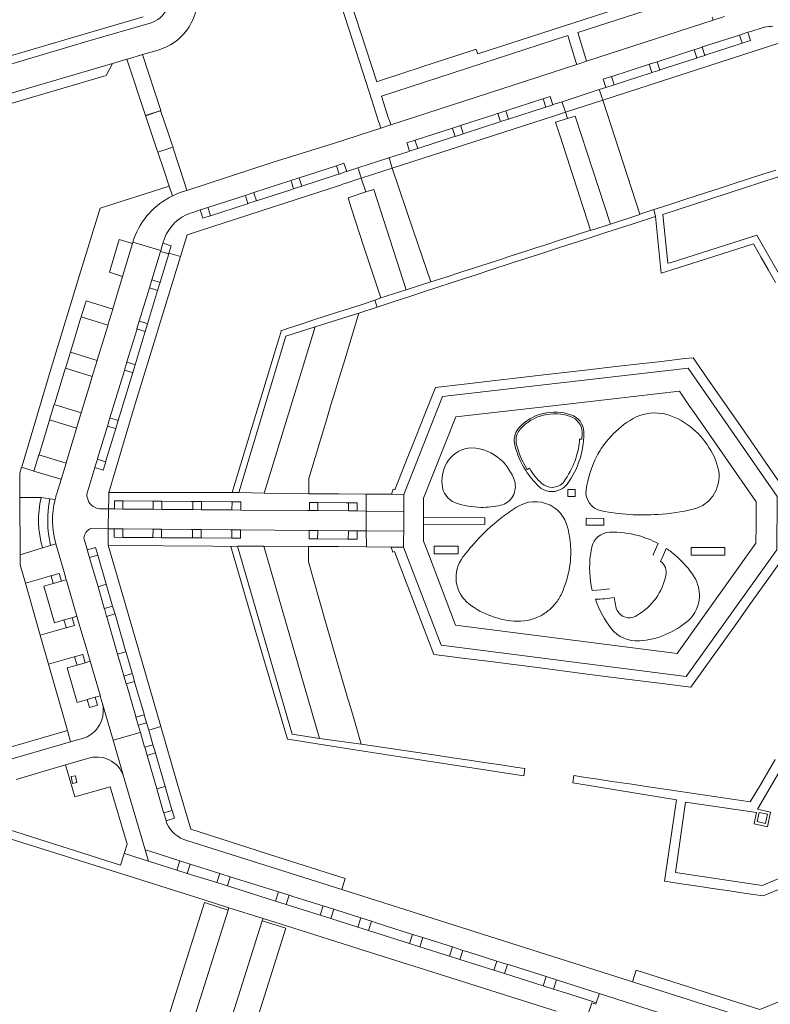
# Model space of a CAD drawing. Header units: metres. Extents: x 166325 to 190320, y 381923 to 404576.
# Tile 990 of 1056: x 181492 to 181648, y 385835 to 386040. Entities that reach past the tile are written whole.
import ezdxf

# ---------------------------------------------------------------- set-up
doc = ezdxf.new("R2010")
doc.units = ezdxf.units.M
for name, color, linetype, lineweight in [('B-WE-VH-VERHARDING_ASFALT-GV', 8, 'Continuous', 18), ('B-WE-VH-VERHARDING_BETONSTRAATSTEEN-GV', 8, 'Continuous', 18), ('B-WE-VH-VERHARDING_HALFVERHARDING-GV', 8, 'Continuous', 18), ('B-WE-VH-VERHARDING_STRAATBAKSTEEN-GV', 8, 'Continuous', 18)]:
    doc.layers.add(name, color=color, linetype=linetype, lineweight=lineweight)

msp = doc.modelspace()

# ---------------------------------------------------------------- linework, layer by layer
at = {"layer": 'B-WE-VH-VERHARDING_ASFALT-GV', "flags": 128}
for points in [[(181518.219, 386019.823), (181518.065, 386019.771), (181520.417, 386012.718), (181520.602, 386012.164), (181523.541, 386013.117), (181523.777, 386013.194), (181523.604, 386013.704), (181522.765, 386016.175), (181521.188, 386020.818), (181521.121, 386020.796)], [(181666.971, 386002.064), (181663.4, 386003.121), (181662.975, 386003.247), (181662.973, 386003.248), (181650.453, 386006.952), (181649.612, 386006.931), (181625.786, 385999.155), (181626.812, 385989.054), (181627.318, 385989.098), (181645.393, 385994.901), (181654.19, 385979.498), (181665.161, 385960.277), (181666.707, 385960.271), (181666.821, 385981.943)], [(181664.602, 385908.071), (181645.479, 385875.342), (181648.247, 385874.708), (181647.58, 385871.713), (181644.81, 385872.343), (181645.301, 385874.67), (181630.517, 385876.845), (181628.428, 385862.148), (181646.472, 385859.5), (181672.225, 385870.222), (181665.833, 385885.301), (181665.948, 385908.077)]]:
    msp.add_lwpolyline(points, close=True, dxfattribs=at)
at = {"layer": 'B-WE-VH-VERHARDING_BETONSTRAATSTEEN-GV', "flags": 128}
for points in [[(181547.656, 386077.183), (181564.011, 386026.632), (181565.178, 386022.97), (181566.594, 386018.528), (181566.743, 386018.06), (181567.025, 386017.176), (181569.113, 386017.852), (181568.828, 386018.728), (181568.676, 386019.196), (181567.165, 386023.839), (181606.01, 386036.416), (181607.468, 386031.633), (181607.612, 386031.162), (181607.843, 386030.404), (181609.91, 386031.075), (181609.683, 386031.826), (181609.54, 386032.297), (181608.092, 386037.079), (181634.406, 386045.582)], [(181633.722, 386047.683), (181587.228, 386032.615), (181586.893, 386033.569), (181586.731, 386033.517), (181585.671, 386033.182), (181575.613, 386029.957), (181575.628, 386029.911), (181567.168, 386027.176), (181566.184, 386026.833), (181556.429, 386056.83)], [(181638.648, 386040.41), (181636.277, 386039.64), (181609.91, 386031.075), (181607.843, 386030.404), (181599.786, 386027.787), (181569.113, 386017.852), (181567.025, 386017.176)], [(181636.073, 386040.287), (181636.277, 386039.64), (181638.648, 386040.41)], [(181527.394, 385999.473), (181527.883, 385999.631), (181529.423, 386000.13), (181531.034, 386000.652), (181538.794, 386003.168), (181540.6, 386003.753), (181548.338, 386006.262), (181550.042, 386006.814), (181557.802, 386009.33), (181559.378, 386009.841), (181559.442, 386009.644), (181559.936, 386008.122), (181562.291, 386008.886), (181568.746, 386010.978), (181572.676, 386012.253), (181573.031, 386012.368), (181572.511, 386013.972), (181572.474, 386014.087), (181574.176, 386014.638), (181581.954, 386017.16), (181583.668, 386017.715), (181590.576, 386019.955), (181591.271, 386020.181), (181591.422, 386020.229), (181593.071, 386020.764), (181593.084, 386020.768), (181600.799, 386023.269), (181600.833, 386023.28), (181602.325, 386023.764), (181602.882, 386022.045), (181603.161, 386022.136), (181604.789, 386022.663), (181612.559, 386025.182), (181613.891, 386025.614), (181613.919, 386025.623), (181613.361, 386027.342), (181615.08, 386027.899), (181615.147, 386027.921), (181622.816, 386030.407), (181622.944, 386030.449), (181624.574, 386030.977), (181624.619, 386030.992), (181632.263, 386033.47), (181632.324, 386033.49), (181634.004, 386034.034), (181634.083, 386034.06), (181641.753, 386036.546), (181641.771, 386036.552), (181643.49, 386037.11), (181644.126, 386037.316), (181646.682, 386038.144)], [(181567.025, 386017.176), (181557.382, 386014.053), (181544.648, 386010.045), (181526.647, 386004.204), (181526.596, 386004.187), (181525.488, 386003.827)], [(181649.292, 386008.425), (181646.406, 386007.486), (181640.624, 386005.618), (181637.752, 386004.685), (181634.879, 386003.751), (181630.341, 386002.269), (181627.466, 386001.343), (181624.591, 386000.417), (181623.907, 386000.197), (181624.291, 385998.756), (181625.452, 385986.937), (181628.96, 385988.049), (181631.808, 385988.975), (181644.649, 385993.084), (181646.29, 385990.217), (181647.772, 385987.611), (181649.253, 385985.004)], [(181654.19, 385979.498), (181645.393, 385994.901), (181627.318, 385989.098), (181626.812, 385989.054), (181625.786, 385999.155), (181649.612, 386006.931)], [(181523.702, 386003.093), (181523.677, 386003.081)], [(181515.636, 385994.105), (181515.431, 385993.429), (181521.207, 385991.673), (181521.667, 385993.187), (181521.964, 385994.168)], [(181597.254, 385945.865), (181597.235, 385945.895)], [(181590.393, 385934.585), (181590.415, 385934.604)], [(181605.788, 385934.529), (181605.833, 385934.376)], [(181610.975, 385929.913), (181610.986, 385929.964)], [(181624.794, 385930.698), (181624.444, 385929.898), (181623.743, 385928.299), (181623.721, 385928.249)], [(181625.316, 385926.964), (181625.911, 385928.289), (181626.516, 385929.637)], [(181614.782, 385921.268), (181612.934, 385921.054), (181611.061, 385920.914)], [(181615.684, 385919.441), (181615.832, 385918.339), (181616.078, 385917.188)], [(181649.174, 385885.685), (181647.644, 385883.073), (181646.115, 385880.462), (181644.005, 385876.886), (181625.256, 385879.655), (181622.285, 385880.1), (181619.314, 385880.544), (181615.189, 385881.151), (181612.22, 385881.6), (181609.251, 385882.048), (181607.238, 385882.377), (181607.028, 385880.877), (181628.658, 385877.299), (181626.124, 385860.375), (181630.124, 385859.762), (181631.607, 385859.538), (181633.09, 385859.314), (181635.707, 385858.923), (181637.676, 385858.637), (181639.655, 385858.349), (181642.724, 385857.897), (181644.681, 385857.621), (181646.661, 385857.341), (181651.391, 385859.234)]]:
    msp.add_lwpolyline(points, dxfattribs=at)
for points in [[(181613.268, 386022.996), (181605.496, 386020.481), (181605.922, 386019.156), (181607.561, 386019.659), (181614.873, 385997.178), (181620.991, 385999.186), (181620.969, 385999.254)], [(181614.873, 385997.178), (181607.561, 386019.659), (181605.922, 386019.156), (181603.466, 386018.375), (181604.336, 386015.683), (181610.728, 385995.911), (181610.756, 385995.826)], [(181572.315, 385983.508), (181577.45, 385985.153), (181573.794, 385995.887), (181569.445, 386008.821), (181562.988, 386006.736), (181563.931, 386003.884), (181565.573, 386004.413)], [(181567.06, 385981.813), (181572.315, 385983.508), (181565.573, 386004.413), (181563.931, 386003.884), (181560.224, 386002.672), (181560.969, 386000.37), (181563.464, 385992.659)], [(181601.394, 385992.877), (181599.15, 385992.158), (181596.861, 385991.425), (181594, 385990.477), (181591.139, 385989.53), (181586.594, 385988.084), (181583.722, 385987.151), (181580.849, 385986.218), (181577.45, 385985.153), (181572.315, 385983.508), (181567.06, 385981.813), (181565.798, 385981.376), (181566.261, 385979.907), (181570.419, 385981.262), (181573.272, 385982.192), (181576.125, 385983.122), (181584.247, 385985.756), (181587.099, 385986.692), (181589.951, 385987.628), (181594.166, 385989.018), (181597.021, 385989.938), (181599.875, 385990.857), (181604.053, 385992.215), (181606.908, 385993.136), (181609.762, 385994.057), (181613.896, 385995.402), (181616.747, 385996.332), (181619.598, 385997.261), (181624.291, 385998.756), (181623.907, 386000.197), (181620.969, 385999.254), (181620.991, 385999.186), (181614.873, 385997.178), (181610.756, 385995.826), (181610.728, 385995.911), (181607.138, 385994.738), (181604.266, 385993.807)], [(181537.456, 385941.283), (181547.28, 385973.829), (181553.361, 385975.801), (181562.47, 385978.671), (181566.261, 385979.907), (181565.798, 385981.376), (181563.386, 385980.541), (181560.512, 385979.617), (181557.638, 385978.692), (181553.125, 385977.23), (181550.252, 385976.305), (181547.378, 385975.38), (181546.192, 385974.992), (181546.29, 385974.787), (181545.831, 385973.283), (181536.218, 385941.797), (181536.068, 385941.307)], [(181542.783, 385941.193), (181552.051, 385941.035), (181552.061, 385944.214), (181555.782, 385956.656), (181556.658, 385959.535), (181557.535, 385962.414), (181558.377, 385965.175), (181559.254, 385968.04), (181562.47, 385978.671), (181553.361, 385975.801)], [(181542.783, 385941.193), (181553.361, 385975.801), (181547.28, 385973.829), (181537.456, 385941.283)], [(181571.801, 385929.893), (181579.587, 385909.503), (181630.656, 385902.956), (181649.536, 385929.376), (181649.564, 385932.714), (181649.598, 385936.874), (181649.611, 385940.459), (181631.074, 385967.169), (181579.907, 385961.263), (181571.833, 385940.912), (181571.828, 385939.082), (181571.823, 385937.374), (181571.811, 385933.243), (181571.806, 385931.483)], [(181575.961, 385934.675), (181575.963, 385936.093), (181575.969, 385940.092), (181582.652, 385957.027), (181605.325, 385959.638), (181629.228, 385962.39), (181631.23, 385959.511), (181632.317, 385957.946), (181645.255, 385939.334), (181645.227, 385935.753), (181645.215, 385934.336), (181645.187, 385930.738), (181628.769, 385907.788), (181582.62, 385913.687), (181576.951, 385928.529), (181576.338, 385930.134), (181575.955, 385931.137)], [(181575.961, 385934.675), (181575.955, 385931.137), (181576.338, 385930.134), (181576.951, 385928.529), (181582.62, 385913.687), (181628.769, 385907.788), (181645.187, 385930.738), (181645.215, 385934.336), (181645.227, 385935.753), (181645.255, 385939.334), (181632.317, 385957.946), (181631.23, 385959.511), (181629.228, 385962.39), (181605.325, 385959.638), (181582.652, 385957.027), (181575.969, 385940.092), (181575.963, 385936.093), (181588.693, 385936.03), (181588.686, 385934.613)], [(181606.002, 385940.488), (181606.009, 385941.905), (181607.518, 385941.898), (181607.512, 385940.48)], [(181613.504, 385934.491), (181609.823, 385934.509), (181609.83, 385935.927), (181613.511, 385935.909)], [(181535.832, 385930.067), (181539.865, 385916.218), (181541.166, 385911.751), (181547.624, 385889.912), (181549.001, 385889.699), (181556.864, 385888.482), (181567.448, 385886.849), (181571.085, 385886.288), (181596.855, 385882.311), (181597.046, 385883.797), (181595.025, 385884.129), (181592.057, 385884.58), (181589.088, 385885.032), (181584.964, 385885.603), (181581.976, 385886.069), (181578.988, 385886.536), (181562.963, 385888.894), (181554.308, 385890.096), (181548.571, 385890.992), (181537.193, 385930.155)], [(181554.308, 385890.096), (181542.658, 385930.118), (181537.193, 385930.155), (181548.571, 385890.992)], [(181557.212, 385908.613), (181556.367, 385911.49), (181555.523, 385914.367), (181551.975, 385926.874), (181551.998, 385930.052), (181542.658, 385930.118), (181554.308, 385890.096), (181562.963, 385888.894), (181561.751, 385893.041), (181560.908, 385895.915), (181560.066, 385898.788)], [(181583.145, 385928.498), (181578.139, 385928.523), (181578.146, 385930.125), (181583.153, 385930.101)], [(181638.669, 385928.226), (181631.683, 385928.26), (181631.691, 385929.863), (181638.677, 385929.829)], [(181665.833, 385885.301), (181672.225, 385870.222), (181646.472, 385859.5), (181628.428, 385862.148), (181630.517, 385876.845), (181645.301, 385874.67), (181644.81, 385872.343), (181647.58, 385871.713), (181648.247, 385874.708), (181645.479, 385875.342), (181664.602, 385908.071), (181665.948, 385908.077)], [(181647.619, 385874.298), (181647.194, 385872.375), (181645.421, 385872.763), (181645.853, 385874.697)], [(181526.64, 385827.028), (181535.256, 385854.352), (181530.34, 385855.94), (181527.054, 385845.563), (181521.684, 385828.602)], [(181526.64, 385827.028), (181533.757, 385824.852), (181542.357, 385852.126), (181542.526, 385852.604), (181535.387, 385854.842), (181535.256, 385854.352)], [(181538.678, 385823.292), (181544.503, 385841.804), (181547.267, 385850.588), (181542.357, 385852.126), (181533.757, 385824.852)]]:
    msp.add_lwpolyline(points, close=True, dxfattribs=at)
at = {"layer": 'B-WE-VH-VERHARDING_BETONSTRAATSTEEN-GV'}
for points in [[(181523.677, 386003.081, 0.1964189), (181515.636, 385994.105)], [(181595.828, 385954.779, -0.155435), (181600.84, 385957.738)], [(181600.84, 385957.738, -0.1419686), (181606.658, 385957.494)], [(181606.658, 385957.494, -0.310561), (181609.332, 385953.908)], [(181615.524, 385953.551, -0.0796291), (181620.259, 385957.054)], [(181620.259, 385957.054, -0.1554157), (181626.159, 385957.649)], [(181626.159, 385957.649, -0.1092624), (181631.46, 385955.026)], [(181595.033, 385953.421, -0.1036545), (181595.828, 385954.779)], [(181631.46, 385955.026, -0.0906024), (181635.39, 385950.678)], [(181594.834, 385952.021, -0.0926509), (181595.033, 385953.421)], [(181609.293, 385952.392, -0.0089901), (181609.257, 385951.95)], [(181609.333, 385953.351, -0.0137808), (181609.293, 385952.392)], [(181609.332, 385953.908, -0.0089734), (181609.333, 385953.351)], [(181614.043, 385951.927, -0.025648), (181615.292, 385953.321)], [(181615.292, 385953.321, -0.0086578), (181615.524, 385953.551)], [(181581.178, 385948.023, -0.2336568), (181585.975, 385950.622)], [(181585.975, 385950.622, -0.1703152), (181592.024, 385948.13)], [(181594.949, 385951.235, -0.0521631), (181594.834, 385952.021)], [(181597.235, 385945.895, -0.0862154), (181594.949, 385951.235)], [(181609.257, 385951.95, -0.0552244), (181608.477, 385948.197)], [(181612.034, 385948.842, -0.0504802), (181614.043, 385951.927)], [(181635.39, 385950.678, -0.109859), (181637.507, 385945.264)], [(181592.024, 385948.13, -0.1280289), (181594.894, 385943.727)], [(181608.477, 385948.197, -0.085902), (181605.862, 385943.067)], [(181609.801, 385941.883, -0.0857646), (181612.034, 385948.842)], [(181579.839, 385942.98, -0.191763), (181581.178, 385948.023)], [(181599.995, 385942.531, -0.0625347), (181597.254, 385945.865)], [(181637.507, 385945.264, -0.1942756), (181635.741, 385939.983)], [(181582.592, 385939.149, -0.3073783), (181579.839, 385942.98)], [(181594.894, 385943.727, -0.4366896), (181591.974, 385938.633)], [(181604.479, 385941.913, -0.3119049), (181599.995, 385942.531)], [(181605.862, 385943.067, -0.1146577), (181604.479, 385941.913)], [(181612.99, 385937.5, -0.4012343), (181609.801, 385941.883)], [(181635.741, 385939.983, -0.1586279), (181632.128, 385937.822)], [(181587.923, 385938.195, -0.0753774), (181582.592, 385939.149)], [(181591.974, 385938.633, -0.0607364), (181587.923, 385938.195)], [(181592.134, 385936.013, -0.0244273), (181595.308, 385938.234)], [(181595.308, 385938.234, -0.2630761), (181602.23, 385938.697)], [(181602.23, 385938.697, -0.1502488), (181605.173, 385935.949)], [(181632.128, 385937.822, -0.0414682), (181624.799, 385936.724)], [(181590.415, 385934.604, -0.0140063), (181592.134, 385936.013)], [(181605.173, 385935.949, -0.0566344), (181605.788, 385934.529)], [(181618.866, 385936.706, -0.0360644), (181612.99, 385937.5)], [(181624.799, 385936.724, -0.0300019), (181618.866, 385936.706)], [(181585.952, 385930.087, -0.0335559), (181590.393, 385934.585)], [(181605.833, 385934.376, -0.0551783), (181606.582, 385929.986)], [(181610.986, 385929.964, -0.3440275), (181614.738, 385933.022)], [(181614.738, 385933.022, -0.0698895), (181620.648, 385932.341)], [(181620.648, 385932.341, -0.048926), (181624.794, 385930.698)], [(181584.634, 385928.491, -0.0110877), (181585.952, 385930.087)], [(181606.582, 385929.986, -0.0205911), (181606.607, 385928.383)], [(181610.712, 385928.363, -0.0188245), (181610.975, 385929.913)], [(181626.516, 385929.637, -0.0284051), (181628.33, 385928.277)], [(181582.768, 385922.729, -0.1997893), (181584.151, 385927.869)], [(181584.151, 385927.869, -0.0045665), (181584.634, 385928.491)], [(181606.607, 385928.383, -0.0334761), (181606.373, 385925.794)], [(181611.061, 385920.914, -0.0889585), (181610.712, 385928.363)], [(181628.33, 385928.277, -0.0780152), (181632.377, 385923.613)], [(181606.373, 385925.794, -0.0647762), (181604.725, 385920.297)], [(181626.422, 385924.032, 0.3015615), (181625.316, 385926.964)], [(181624.373, 385919.321, 0.0978943), (181626.422, 385924.032)], [(181632.377, 385923.613, -0.1458465), (181633.407, 385919.58)], [(181585.411, 385918.115, -0.1966178), (181582.768, 385922.729)], [(181604.725, 385920.297, -0.0650298), (181603.364, 385918.124)], [(181611.77, 385919.063, 0.0326943), (181615.684, 385919.441)], [(181633.407, 385919.58, -0.2024548), (181631.103, 385914.669)], [(181590.174, 385915.522, -0.0837516), (181585.411, 385918.115)], [(181603.364, 385918.124, -0.0582776), (181601.705, 385916.527)], [(181615.041, 385912.963, -0.0818321), (181611.77, 385919.063)], [(181620.393, 385915.717, 0.1065397), (181624.373, 385919.321)], [(181595.501, 385914.491, -0.0801702), (181590.174, 385915.522)], [(181600.976, 385916.021, -0.1519869), (181595.501, 385914.491)], [(181601.705, 385916.527, -0.02188), (181600.976, 385916.021)], [(181616.078, 385917.188, 0.1851924), (181617.407, 385915.574)], [(181617.407, 385915.574, 0.2870214), (181620.393, 385915.717)], [(181631.103, 385914.669, -0.0808936), (181626.345, 385911.7)], [(181620.903, 385910.401, -0.2521347), (181615.041, 385912.963)], [(181626.345, 385911.7, -0.0898266), (181620.903, 385910.401)]]:
    msp.add_lwpolyline(points, format="xyb", dxfattribs=at)
at = {"layer": 'B-WE-VH-VERHARDING_HALFVERHARDING-GV'}
for points in [[(181600.935, 385957.385, 0.152328), (181596.111, 385954.534)], [(181606.537, 385957.142, 0.1447761), (181600.935, 385957.385)], [(181608.958, 385953.892, 0.3112071), (181606.537, 385957.142)], [(181596.111, 385954.534, 0.0931037), (181595.431, 385953.419)], [(181595.431, 385953.419, 0.1021847), (181595.209, 385952.019)], [(181608.418, 385951.955, 0.006521), (181608.461, 385952.411)], [(181608.92, 385952.401, 0.013766), (181608.959, 385953.352)], [(181608.959, 385953.352, 0.0092592), (181608.958, 385953.892)], [(181595.209, 385952.019, 0.0515948), (181595.311, 385951.322)], [(181595.311, 385951.322, 0.0863451), (181597.556, 385946.098)], [(181607.527, 385947.906, 0.0553093), (181608.418, 385951.955)], [(181598.048, 385946.337, 0.0879919), (181600.585, 385943.166)], [(181605.191, 385943.534, 0.0477531), (181607.527, 385947.906)], [(181600.585, 385943.166, 0.1499487), (181602.754, 385942.365)], [(181602.754, 385942.365, 0.2221892), (181605.191, 385943.534)]]:
    msp.add_lwpolyline(points, format="xyb", dxfattribs=at)
at = {"layer": 'B-WE-VH-VERHARDING_HALFVERHARDING-GV', "flags": 128}
for points in [[(181608.461, 385952.411), (181608.92, 385952.401)], [(181597.556, 385946.098), (181597.58, 385946.059)], [(181597.58, 385946.059), (181598.048, 385946.337)]]:
    msp.add_lwpolyline(points, dxfattribs=at)
at = {"layer": 'B-WE-VH-VERHARDING_STRAATBAKSTEEN-GV'}
for points in [[(181522.428, 386046.597, -0.4716923), (181518.983, 386039.046)], [(181520.682, 386033.422, 0.338033), (181528.846, 386044.392)], [(181648.73, 386038.382, 0.0324963), (181646.979, 386038.199)], [(181646.979, 386038.199, 0.0044672), (181646.682, 386038.144)], [(181523.702, 386003.093, -0.0301972), (181525.488, 386003.827)], [(181527.394, 385999.473, 0.2193754), (181521.964, 385994.168)], [(181496.558, 385929.82, -0.1293006), (181496.321, 385940.254)], [(181498.14, 385939.982, 0.11089), (181498.255, 385930.288)], [(181499.199, 385939.824, -0.0059711), (181499.334, 385940.335)], [(181499.334, 385940.335, -0.0119245), (181499.565, 385941.096)], [(181505.816, 385940.961, 0.2943992), (181507.534, 385938.179)], [(181499.199, 385939.824, 0.1292401), (181499.33, 385930.637)], [(181508.747, 385937.887, -0.1055586), (181507.534, 385938.179)], [(181505.201, 385931.789, -0.2914401), (181506.649, 385933.772)], [(181504.077, 385889.893, 0.4415058), (181509.08, 385897.278)], [(181508.948, 385897.743, -0.0183007), (181509.059, 385897.361)], [(181505.947, 385885.897, -0.4164757), (181513.467, 385882.221)], [(181513.611, 385881.727, 0.0208331), (181513.467, 385882.221)], [(181513.467, 385882.221, -0.0208331), (181513.611, 385881.727)], [(181526.673, 385868.827, -0.2245545), (181522.484, 385872.385)], [(181526.673, 385868.827, -0.2245545), (181522.484, 385872.385)]]:
    msp.add_lwpolyline(points, format="xyb", dxfattribs=at)
at = {"layer": 'B-WE-VH-VERHARDING_STRAATBAKSTEEN-GV', "flags": 128}
for points in [[(181517.523, 386040.317), (181504.741, 386036.584), (181486.809, 386031.3), (181460.234, 386023.274)], [(181518.983, 386039.046), (181505.989, 386035.248), (181487.316, 386029.742), (181460.711, 386021.707)], [(181623.502, 386028.73), (181623.377, 386028.689), (181615.669, 386026.191), (181615.637, 386026.18), (181613.919, 386025.623), (181613.891, 386025.614), (181612.559, 386025.182), (181612.607, 386025.035), (181613.268, 386022.996), (181649.922, 386034.888), (181670.69, 386028.603), (181671.325, 386030.703), (181671.362, 386030.826), (181668.126, 386031.804), (181668.084, 386031.817), (181666.362, 386032.338), (181666.302, 386032.356), (181658.626, 386034.677), (181658.548, 386034.7), (181656.821, 386035.223), (181657.31, 386036.864)], [(181646.682, 386038.144), (181644.126, 386037.316), (181643.49, 386037.11), (181644.047, 386035.391), (181642.328, 386034.833), (181642.289, 386034.821), (181634.606, 386032.33), (181634.561, 386032.315), (181632.882, 386031.771), (181632.804, 386031.745), (181625.158, 386029.267), (181625.131, 386029.258), (181623.502, 386028.73)], [(181464.101, 386016.605), (181489.168, 386024.155), (181511.176, 386030.626), (181514.124, 386031.503), (181514.288, 386031.552), (181517.415, 386032.47), (181517.423, 386032.472)], [(181517.423, 386032.472), (181520.682, 386033.422)], [(181523.72, 386013.175), (181520.622, 386012.171), (181521.934, 386008.266), (181522.995, 386005.111), (181523.677, 386003.081), (181523.702, 386003.093)], [(181525.488, 386003.827), (181526.596, 386004.187), (181526.647, 386004.204), (181526.351, 386005.111), (181526.199, 386005.578), (181523.72, 386013.175)], [(181562.482, 386006.572), (181562.988, 386006.736), (181562.374, 386008.63), (181562.291, 386008.886), (181559.936, 386008.122), (181559.651, 386008.03), (181558.359, 386007.611), (181557.838, 386007.442), (181550.599, 386005.095), (181550.315, 386005.003), (181548.895, 386004.543), (181548.501, 386004.415), (181541.157, 386002.034), (181541.072, 386002.007), (181539.352, 386001.449), (181539.26, 386001.419), (181531.591, 385998.933), (181531.536, 385998.915), (181529.98, 385998.411), (181529.549, 385999.743), (181529.423, 386000.13), (181527.883, 385999.631), (181527.394, 385999.473)], [(181521.964, 385994.168), (181521.667, 385993.187), (181521.688, 385993.181), (181523.322, 385992.685), (181523.383, 385992.666), (181522.924, 385991.152), (181525.294, 385990.432), (181526.683, 385994.972), (181547.038, 386001.566), (181558.622, 386005.321), (181559.296, 386005.539), (181559.851, 386005.719), (181560.254, 386005.85), (181562.275, 386006.505), (181562.482, 386006.572)], [(181523.677, 386003.081), (181522.995, 386005.111), (181508.602, 386000.49), (181504.29, 385986.568), (181498.211, 385966.474), (181492.326, 385946.884), (181492.227, 385946.55), (181494.671, 385945.801), (181494.792, 385945.764), (181495.829, 385949.145), (181495.854, 385949.225), (181498.046, 385956.373), (181498.067, 385956.44), (181499.04, 385959.612), (181499.121, 385959.875), (181501.318, 385967.039), (181501.357, 385967.166), (181502.383, 385970.512), (181502.39, 385970.533), (181504.6, 385977.739), (181504.641, 385977.873), (181505.658, 385981.189), (181511.205, 385979.488), (181511.228, 385979.565), (181513.264, 385986.282), (181510.503, 385987.147), (181512.584, 385993.957), (181515.344, 385993.141), (181515.431, 385993.429)], [(181505.816, 385940.961), (181507.494, 385946.489), (181507.514, 385946.554), (181508.016, 385948.209), (181508.061, 385948.357), (181510.109, 385955.106), (181510.116, 385955.131), (181510.627, 385956.812), (181510.631, 385956.824), (181513.637, 385966.732), (181513.649, 385966.771), (181514.149, 385968.418), (181514.167, 385968.476), (181516.207, 385975.2), (181516.251, 385975.343), (181516.736, 385976.941), (181516.744, 385976.969), (181518.569, 385982.98), (181518.847, 385983.89), (181518.845, 385983.89), (181519.349, 385985.551), (181521.154, 385991.5), (181521.207, 385991.673), (181515.431, 385993.429), (181515.344, 385993.141), (181513.264, 385986.282), (181511.228, 385979.565), (181511.205, 385979.488), (181510.198, 385976.168), (181510.156, 385976.028), (181507.981, 385968.854), (181507.965, 385968.8), (181506.948, 385965.45), (181506.924, 385965.37), (181504.725, 385958.114), (181504.657, 385957.889), (181503.694, 385954.714), (181503.669, 385954.632), (181501.847, 385948.624), (181501.499, 385947.475), (181501.48, 385947.412), (181500.454, 385944.027), (181499.565, 385941.096)], [(181515.431, 385993.429), (181515.636, 385994.105)], [(181508.747, 385937.887), (181508.868, 385937.886), (181510.341, 385937.874), (181510.341, 385937.896), (181510.371, 385940.138), (181510.387, 385941.297), (181515.689, 385959.038), (181525.294, 385990.432), (181522.924, 385991.152), (181522.871, 385990.979), (181521.076, 385985.062), (181521.066, 385985.03), (181520.891, 385984.454), (181520.562, 385983.369), (181518.461, 385976.448), (181517.968, 385974.822), (181515.866, 385967.897), (181515.366, 385966.25), (181512.347, 385956.303), (181511.833, 385954.61), (181509.797, 385947.902), (181509.758, 385947.772), (181509.733, 385947.688), (181509.726, 385947.667), (181509.678, 385947.509), (181509.211, 385945.968), (181507.494, 385946.489)], [(181651.294, 385941.701), (181647.948, 385946.52), (181644.709, 385951.186), (181641.474, 385955.845), (181638.24, 385960.502), (181635.026, 385965.132), (181632.092, 385969.358), (181630.403, 385969.164), (181625.524, 385968.603), (181620.387, 385968.012), (181615.368, 385967.435), (181610.268, 385966.849), (181605.279, 385966.275), (181600.343, 385965.708), (181595.133, 385965.109), (181590.274, 385964.55), (181585.002, 385963.944), (181580.145, 385963.385), (181578.438, 385963.189), (181576.378, 385957.989), (181574.27, 385952.669), (181572.147, 385947.31), (181569.993, 385941.874), (181569.642, 385942.014), (181569.336, 385941.145), (181569.325, 385940.931), (181571.833, 385940.912), (181579.907, 385961.263), (181631.074, 385967.169), (181649.611, 385940.459)], [(181499.565, 385941.096), (181500.454, 385944.027), (181500.395, 385944.045), (181495.959, 385945.406), (181494.792, 385945.764), (181494.671, 385945.801), (181492.227, 385946.55), (181491.861, 385945.314), (181491.886, 385940.232), (181496.321, 385940.254), (181498.14, 385939.982), (181499.199, 385939.824)], [(181507.494, 385946.489), (181505.816, 385940.961)], [(181496.321, 385940.254), (181491.886, 385940.232), (181491.944, 385928.32), (181496.582, 385929.742)], [(181499.199, 385939.824), (181498.14, 385939.982)], [(181506.649, 385933.772), (181510.285, 385933.743), (181510.287, 385933.885), (181510.341, 385937.874)], [(181510.341, 385937.874), (181508.868, 385937.886), (181508.747, 385937.887)], [(181510.285, 385933.743), (181506.649, 385933.772)], [(181515.76, 385901.956), (181515.777, 385901.897), (181517.738, 385895.155), (181517.777, 385895.024), (181518.263, 385893.351), (181518.265, 385893.346), (181518.704, 385891.837), (181518.723, 385891.842), (181521.224, 385892.55), (181516.474, 385908.877), (181510.239, 385930.306), (181510.285, 385933.743)], [(181505.201, 385931.789), (181505.865, 385929.508), (181505.906, 385929.366), (181507.603, 385929.859), (181507.639, 385929.87), (181508.106, 385928.264), (181509.875, 385922.182), (181511.195, 385917.647), (181511.555, 385916.41), (181511.669, 385916.017), (181511.692, 385915.938), (181513.959, 385908.146), (181514.002, 385908), (181515.253, 385903.688), (181515.281, 385903.593), (181515.373, 385903.285), (181515.76, 385901.956)], [(181505.906, 385929.366), (181505.865, 385929.508), (181505.201, 385931.789)], [(181496.582, 385929.742), (181496.558, 385929.82)], [(181498.255, 385930.288), (181498.264, 385930.258), (181499.344, 385930.589)], [(181499.33, 385930.637), (181499.344, 385930.589), (181501.06, 385924.719), (181501.526, 385923.126), (181501.573, 385922.964), (181503.75, 385915.522), (181503.756, 385915.501), (181504.22, 385913.915), (181505.992, 385907.855), (181506.488, 385906.157), (181506.491, 385906.146), (181508.558, 385899.076), (181508.59, 385898.966), (181508.948, 385897.743)], [(181499.344, 385930.589), (181499.33, 385930.637)], [(181649.536, 385929.376), (181630.656, 385902.956), (181579.587, 385909.503), (181571.801, 385929.893), (181569.187, 385929.943), (181569.56, 385928.853), (181569.919, 385928.991), (181572.003, 385923.527), (181574.057, 385918.143), (181576.079, 385912.841), (181578.085, 385907.582), (181579.791, 385907.364), (181584.631, 385906.747), (181589.886, 385906.077), (181594.768, 385905.454), (181599.688, 385904.826), (181604.882, 385904.164), (181610.038, 385903.506), (181614.989, 385902.875), (181619.947, 385902.242), (181625.113, 385901.583), (181629.943, 385900.967), (181631.653, 385900.749), (181634.633, 385904.927), (181637.808, 385909.379), (181641.119, 385914.019), (181644.429, 385918.659), (181647.797, 385923.381), (181651.206, 385928.161)], [(181514.028, 385901.452), (181513.551, 385903.089), (181513.529, 385903.164), (181512.227, 385907.642), (181509.964, 385915.418), (181509.937, 385915.513), (181509.463, 385917.143), (181509.433, 385917.245), (181508.143, 385921.678), (181506.388, 385927.711), (181506.374, 385927.76), (181505.906, 385929.366)], [(181504.077, 385889.893), (181502.431, 385889.415), (181481.077, 385883.211), (181376.289, 385916.611), (181375.887, 385916.739), (181374.395, 385917.215), (181374.088, 385917.312)], [(181508.948, 385897.743), (181508.59, 385898.966), (181507.617, 385898.689), (181507.559, 385898.672), (181508.049, 385896.985), (181506.354, 385896.501), (181505.863, 385898.189), (181505.736, 385898.152), (181503.779, 385897.595), (181501.728, 385904.788), (181503.773, 385905.371), (181503.726, 385905.534), (181503.276, 385907.081), (181503.178, 385907.053), (181501.24, 385906.5), (181497.844, 385905.532), (181501.765, 385891.756), (181502.431, 385889.415)], [(181509.059, 385897.361), (181509.083, 385897.279), (181511.28, 385889.735), (181516.912, 385891.33), (181516.968, 385891.346), (181516.533, 385892.84), (181516.531, 385892.847), (181516.044, 385894.52), (181516, 385894.673), (181514.05, 385901.373), (181514.028, 385901.452)], [(181509.059, 385897.361), (181509.08, 385897.278)], [(181513.467, 385882.221), (181511.28, 385889.735), (181509.083, 385897.279), (181509.059, 385897.361)], [(181522.484, 385872.385), (181522.336, 385872.895), (181522.315, 385872.965), (181521.835, 385874.614), (181521.81, 385874.703), (181520.392, 385879.575), (181518.37, 385886.527), (181518.359, 385886.563), (181517.864, 385888.265), (181517.852, 385888.307), (181516.968, 385891.346), (181516.912, 385891.33), (181511.28, 385889.735), (181513.467, 385882.221)], [(181522.484, 385872.385), (181522.336, 385872.895), (181522.315, 385872.965), (181521.835, 385874.614), (181521.81, 385874.703), (181520.392, 385879.575), (181518.37, 385886.527), (181518.359, 385886.563), (181517.864, 385888.265), (181517.852, 385888.307), (181516.968, 385891.346), (181516.912, 385891.33), (181511.28, 385889.735), (181513.467, 385882.221)], [(181526.673, 385868.827), (181558.913, 385858.608), (181559.642, 385860.92), (181545.367, 385865.473), (181527.443, 385871.176), (181524.64, 385880.81), (181521.224, 385892.55), (181518.723, 385891.842), (181518.704, 385891.837), (181519.573, 385888.848), (181519.596, 385888.769), (181520.092, 385887.067)], [(181502.431, 385889.415), (181504.077, 385889.893)], [(181520.092, 385887.067), (181520.102, 385887.029), (181522.125, 385880.079), (181523.533, 385875.238), (181523.568, 385875.118), (181524.048, 385873.469), (181522.315, 385872.965)], [(181703.131, 385887.225), (181705.956, 385876.188), (181706.488, 385874.656), (181706.49, 385874.649), (181708.343, 385868.931), (181708.576, 385868.212), (181710.945, 385860.898), (181711.012, 385860.693), (181683.417, 385848.913), (181683.393, 385848.903), (181678.755, 385847.009), (181646.02, 385833.64), (181620.255, 385841.823), (181619.486, 385839.408), (181646.159, 385830.918)], [(181491.11, 385881.574), (181501.35, 385884.566), (181505.947, 385885.897)], [(181505.947, 385885.897), (181501.35, 385884.566), (181503.302, 385877.922), (181510.645, 385880.034), (181514.209, 385868.043), (181513.601, 385866.125), (181513.631, 385866.116), (181518.639, 385864.54), (181517.939, 385866.888), (181513.611, 385881.727)], [(181513.611, 385881.727), (181517.939, 385866.888), (181518.92, 385866.591), (181525.169, 385864.603), (181527.347, 385863.918), (181533.49, 385861.984), (181535.677, 385861.297), (181545.733, 385858.14), (181547.926, 385857.436), (181548.964, 385857.131), (181555.034, 385855.21), (181557.229, 385854.521), (181557.862, 385854.318), (181562.886, 385852.713), (181565.075, 385852.025), (181565.845, 385851.784), (181573.632, 385849.301), (181575.795, 385848.627), (181576.224, 385848.496), (181581.963, 385846.669), (181584.131, 385845.964), (181585.146, 385845.661), (181591.241, 385843.745), (181593.447, 385843.052), (181593.832, 385842.937), (181601.476, 385840.496), (181603.656, 385839.806), (181612.553, 385836.988), (181645.731, 385826.353)], [(181513.611, 385881.727), (181517.939, 385866.888), (181518.92, 385866.591), (181525.169, 385864.603), (181527.347, 385863.918), (181533.49, 385861.984), (181535.677, 385861.297), (181545.733, 385858.14), (181547.926, 385857.436), (181548.964, 385857.131), (181555.034, 385855.21), (181557.229, 385854.521), (181557.862, 385854.318), (181562.886, 385852.713), (181565.075, 385852.025), (181565.845, 385851.784), (181573.632, 385849.301), (181575.795, 385848.627), (181576.224, 385848.496), (181581.963, 385846.669), (181584.131, 385845.964), (181585.146, 385845.661), (181591.241, 385843.745), (181593.447, 385843.052), (181593.832, 385842.937), (181601.476, 385840.496), (181603.656, 385839.806), (181612.553, 385836.988), (181645.731, 385826.353)], [(181522.315, 385872.965), (181522.336, 385872.895), (181522.484, 385872.385)], [(181609.831, 385831.559), (181610.969, 385835.012), (181611.807, 385834.777), (181611.933, 385835.065), (181610.515, 385835.516), (181606.383, 385836.829), (181604.844, 385837.317), (181603.048, 385837.888), (181600.854, 385838.594), (181592.802, 385841.13), (181590.618, 385841.813), (181583.537, 385844.051), (181581.335, 385844.759), (181575.197, 385846.683), (181573.013, 385847.391), (181564.468, 385850.098), (181562.289, 385850.774), (181556.616, 385852.578), (181554.415, 385853.275), (181547.301, 385855.526), (181545.122, 385856.213), (181537.059, 385858.775), (181535.09, 385859.373), (181532.881, 385860.072), (181526.745, 385861.994), (181524.559, 385862.685), (181518.639, 385864.54), (181513.631, 385866.116), (181513.601, 385866.125), (181513.508, 385865.83), (181512.834, 385863.705), (181500.41, 385867.643), (181487.947, 385871.593)], [(181487.543, 385869.872), (181514.427, 385861.449), (181530.482, 385856.388), (181535.387, 385854.842), (181542.526, 385852.604), (181547.416, 385851.061), (181563.556, 385845.966), (181582.976, 385839.806), (181603.58, 385833.271)], [(181646.159, 385830.918), (181619.486, 385839.408), (181619.07, 385839.54), (181558.913, 385858.608), (181526.673, 385868.827)], [(181646.159, 385830.918), (181619.486, 385839.408), (181619.07, 385839.54), (181558.913, 385858.608), (181526.673, 385868.827)]]:
    msp.add_lwpolyline(points, dxfattribs=at)
for points in [[(181641.771, 386036.552), (181641.753, 386036.546), (181634.083, 386034.06), (181634.004, 386034.034), (181634.561, 386032.315), (181634.606, 386032.33), (181642.289, 386034.821), (181642.328, 386034.833)], [(181518.067, 386019.772), (181521.222, 386020.83), (181517.423, 386032.472), (181517.415, 386032.47), (181514.288, 386031.552), (181514.124, 386031.503)], [(181632.882, 386031.771), (181632.324, 386033.49), (181632.263, 386033.47), (181624.619, 386030.992), (181624.574, 386030.977), (181625.131, 386029.258), (181625.158, 386029.267), (181632.804, 386031.745)], [(181464.101, 386016.605), (181466.792, 386015.285), (181489.793, 386022.207), (181509.819, 386028.114), (181511.176, 386030.626), (181489.168, 386024.155)], [(181623.502, 386028.73), (181622.944, 386030.449), (181622.816, 386030.407), (181615.147, 386027.921), (181615.08, 386027.899), (181615.637, 386026.18), (181615.669, 386026.191), (181623.377, 386028.689)], [(181613.268, 386022.996), (181612.607, 386025.035), (181612.559, 386025.182), (181604.789, 386022.663), (181604.838, 386022.509), (181605.496, 386020.481)], [(181568.746, 386010.978), (181568.823, 386010.738), (181569.445, 386008.821), (181603.042, 386019.687), (181603.831, 386019.943), (181605.09, 386020.35), (181605.496, 386020.481), (181604.838, 386022.509), (181604.789, 386022.663), (181603.161, 386022.136), (181602.882, 386022.045), (181601.39, 386021.562), (181601.348, 386021.548), (181593.634, 386019.047), (181593.629, 386019.045), (181591.979, 386018.51), (181591.82, 386018.459), (181584.225, 386015.997), (181584.031, 386015.934), (181582.511, 386015.441), (181582.219, 386015.346), (181574.733, 386012.919), (181574.49, 386012.84), (181573.031, 386012.368), (181572.676, 386012.253)], [(181601.39, 386021.562), (181600.833, 386023.28), (181600.799, 386023.269), (181593.084, 386020.768), (181593.071, 386020.764), (181593.629, 386019.045), (181593.634, 386019.047), (181601.348, 386021.548)], [(181584.225, 386015.997), (181591.82, 386018.459), (181591.979, 386018.51), (181591.422, 386020.229), (181591.271, 386020.181), (181590.576, 386019.955), (181583.668, 386017.715), (181583.682, 386017.672)], [(181574.176, 386014.638), (181574.21, 386014.534), (181574.733, 386012.919), (181582.219, 386015.346), (181582.511, 386015.441), (181581.972, 386017.105), (181581.954, 386017.16)], [(181562.988, 386006.736), (181569.445, 386008.821), (181568.823, 386010.738), (181568.746, 386010.978), (181562.291, 386008.886), (181562.374, 386008.63)], [(181550.599, 386005.095), (181557.838, 386007.442), (181558.359, 386007.611), (181557.869, 386009.123), (181557.802, 386009.33), (181550.042, 386006.814), (181550.125, 386006.558)], [(181541.157, 386002.034), (181548.501, 386004.415), (181548.895, 386004.543), (181548.425, 386005.994), (181548.338, 386006.262), (181540.6, 386003.753), (181540.703, 386003.437)], [(181531.034, 386000.652), (181531.156, 386000.275), (181531.591, 385998.933), (181539.26, 386001.419), (181539.352, 386001.449), (181538.901, 386002.84), (181538.794, 386003.168)], [(181519.349, 385985.551), (181519.355, 385985.55), (181521.066, 385985.03), (181521.076, 385985.062), (181522.871, 385990.979), (181521.171, 385991.495), (181521.154, 385991.5)], [(181520.562, 385983.369), (181520.548, 385983.373), (181519.979, 385983.546), (181518.847, 385983.89), (181518.569, 385982.98), (181516.744, 385976.969), (181517.498, 385976.74), (181518.34, 385976.485), (181518.461, 385976.448)], [(181502.383, 385970.512), (181507.965, 385968.8), (181507.981, 385968.854), (181510.156, 385976.028), (181510.198, 385976.168), (181504.641, 385977.873), (181504.6, 385977.739), (181502.39, 385970.533)], [(181515.866, 385967.897), (181517.968, 385974.822), (181517.907, 385974.841), (181516.251, 385975.343), (181516.207, 385975.2), (181514.167, 385968.476), (181514.149, 385968.418), (181515.749, 385967.933)], [(181499.04, 385959.612), (181504.657, 385957.889), (181504.725, 385958.114), (181506.924, 385965.37), (181506.948, 385965.45), (181501.357, 385967.166), (181501.318, 385967.039), (181499.121, 385959.875)], [(181512.347, 385956.303), (181515.366, 385966.25), (181515.284, 385966.275), (181513.649, 385966.771), (181513.637, 385966.732), (181510.631, 385956.824)], [(181503.694, 385954.714), (181498.067, 385956.44), (181498.046, 385956.373), (181495.854, 385949.225), (181495.829, 385949.145), (181501.48, 385947.412), (181501.499, 385947.475), (181501.847, 385948.624), (181503.669, 385954.632)], [(181508.016, 385948.209), (181509.733, 385947.688), (181509.758, 385947.772), (181509.797, 385947.902), (181511.833, 385954.61), (181511.787, 385954.624), (181510.116, 385955.131), (181510.109, 385955.106), (181508.061, 385948.357)], [(181511.552, 385937.864), (181511.565, 385939.572), (181513.342, 385939.558), (181513.404, 385939.557), (181519.488, 385939.508), (181519.645, 385939.506), (181521.328, 385939.493), (181521.44, 385939.492), (181527.567, 385939.442), (181527.893, 385939.439), (181529.569, 385939.426), (181529.688, 385939.425), (181535.884, 385939.374), (181536.056, 385939.373), (181537.885, 385939.358), (181537.892, 385939.358), (181537.885, 385938.437), (181537.885, 385937.65), (181551.714, 385937.537), (181552.16, 385937.534), (181552.174, 385939.242), (181553.715, 385939.229), (181553.947, 385939.228), (181559.843, 385939.18), (181560.336, 385939.176), (181561.844, 385939.163), (181562.152, 385939.161), (181562.139, 385937.452), (181563.997, 385937.437), (181563.978, 385940.959), (181558.294, 385940.989), (181552.051, 385941.035), (181542.783, 385941.193), (181537.456, 385941.283), (181536.068, 385941.307), (181510.387, 385941.297), (181510.371, 385940.138), (181510.341, 385937.896), (181510.341, 385937.874), (181511.054, 385937.868), (181511.475, 385937.864)], [(181571.823, 385937.374), (181571.828, 385939.082), (181571.833, 385940.912), (181569.325, 385940.931), (181563.978, 385940.959), (181563.997, 385937.437)], [(181552.126, 385933.403), (181553.9, 385933.388), (181560.288, 385933.336), (181562.105, 385933.322), (181564.02, 385933.306), (181563.997, 385937.437), (181562.139, 385937.452), (181560.322, 385937.467), (181553.933, 385937.519), (181553.715, 385937.521), (181552.16, 385937.534), (181551.714, 385937.537), (181537.885, 385937.65), (181537.885, 385938.437), (181537.879, 385937.65), (181536.042, 385937.665), (181535.884, 385937.666), (181529.674, 385937.716), (181527.879, 385937.731), (181521.426, 385937.783), (181519.631, 385937.798), (181513.385, 385937.849), (181513.328, 385937.849), (181511.552, 385937.864), (181511.475, 385937.864), (181511.054, 385937.868), (181510.341, 385937.874), (181510.287, 385933.885), (181510.285, 385933.743), (181511.464, 385933.733), (181511.518, 385933.733), (181513.294, 385933.718), (181513.359, 385933.718), (181519.51, 385933.668), (181519.597, 385933.667), (181521.331, 385933.653), (181521.392, 385933.653), (181527.514, 385933.603), (181527.845, 385933.6), (181529.516, 385933.587), (181529.64, 385933.586), (181535.721, 385933.536), (181536.009, 385933.534), (181537.722, 385933.52), (181537.845, 385933.519)], [(181519.645, 385939.506), (181519.488, 385939.508), (181513.404, 385939.557), (181513.342, 385939.558), (181513.328, 385937.849), (181513.385, 385937.849), (181519.631, 385937.798), (181519.632, 385937.878)], [(181521.44, 385939.492), (181521.426, 385937.783), (181527.879, 385937.731), (181527.879, 385937.765), (181527.893, 385939.439), (181527.567, 385939.442)], [(181529.688, 385939.425), (181529.674, 385937.716), (181535.884, 385937.666), (181536.042, 385937.665), (181536.056, 385939.373), (181535.884, 385939.374)], [(181553.947, 385939.228), (181553.933, 385937.519), (181560.322, 385937.467), (181560.323, 385937.593), (181560.336, 385939.176), (181559.843, 385939.18)], [(181571.811, 385933.243), (181571.823, 385937.374), (181563.997, 385937.437), (181564.02, 385933.306)], [(181564.02, 385933.306), (181562.105, 385933.322), (181562.103, 385933.078), (181562.091, 385931.562), (181560.274, 385931.577), (181560.106, 385931.578), (181553.978, 385931.628), (181553.885, 385931.629), (181552.112, 385931.643), (181552.125, 385933.223), (181552.126, 385933.403), (181537.845, 385933.519), (181537.831, 385931.759), (181535.994, 385931.774), (181529.626, 385931.826), (181529.516, 385931.827), (181527.831, 385931.841), (181527.515, 385931.843), (181521.378, 385931.893), (181519.583, 385931.908), (181513.28, 385931.959), (181511.504, 385931.973), (181511.504, 385931.996), (181511.518, 385933.733), (181511.464, 385933.733), (181510.285, 385933.743), (181510.239, 385930.306), (181511.464, 385930.294), (181532.036, 385930.102), (181535.832, 385930.067), (181537.193, 385930.155), (181542.658, 385930.118), (181551.998, 385930.052), (181558.248, 385930.029), (181564.039, 385929.983)], [(181513.294, 385933.718), (181513.28, 385931.995), (181513.28, 385931.959), (181519.583, 385931.908), (181519.584, 385932.046), (181519.597, 385933.667), (181519.51, 385933.668), (181513.359, 385933.718)], [(181521.392, 385933.653), (181521.378, 385931.893), (181527.515, 385931.843), (181527.831, 385931.841), (181527.845, 385933.6), (181527.514, 385933.603)], [(181529.64, 385933.586), (181529.626, 385931.826), (181535.994, 385931.774), (181535.995, 385931.885), (181536.009, 385933.534), (181535.721, 385933.536)], [(181560.288, 385933.336), (181553.9, 385933.388), (181553.898, 385933.223), (181553.885, 385931.629), (181553.978, 385931.628), (181560.106, 385931.578), (181560.274, 385931.577), (181560.286, 385933.078)], [(181564.039, 385929.983), (181569.187, 385929.943), (181571.801, 385929.893), (181571.806, 385931.483), (181571.811, 385933.243), (181564.02, 385933.306)], [(181498.367, 385923.951), (181500.013, 385924.42), (181500.072, 385924.437), (181500.535, 385922.844), (181501.526, 385923.126), (181501.06, 385924.719), (181499.344, 385930.589), (181498.264, 385930.258), (181496.582, 385929.742), (181491.944, 385928.32), (181491.955, 385926.225), (181493.035, 385922.431), (181496.423, 385923.397), (181498.254, 385923.918)], [(181509.875, 385922.182), (181508.106, 385928.264), (181508.102, 385928.262), (181506.374, 385927.76), (181506.388, 385927.711), (181508.143, 385921.678)], [(181498.367, 385923.951), (181498.254, 385923.918), (181496.423, 385923.397), (181493.035, 385922.431), (181496.116, 385911.605), (181499.509, 385912.572), (181501.512, 385913.143), (181501.487, 385913.229), (181501.044, 385914.751), (181500.918, 385914.715), (181499.05, 385914.182), (181496.878, 385921.802), (181498.831, 385922.358), (181498.809, 385922.435)], [(181501.526, 385923.126), (181500.535, 385922.844), (181498.831, 385922.358), (181496.878, 385921.802), (181499.05, 385914.182), (181500.918, 385914.715), (181501.044, 385914.751), (181502.714, 385915.227), (181502.745, 385915.236), (181503.75, 385915.522), (181501.573, 385922.964)], [(181508.143, 385921.678), (181509.433, 385917.245), (181509.463, 385917.143), (181511.182, 385917.643), (181511.195, 385917.647), (181509.875, 385922.182)], [(181408.783, 385908.533), (181399.265, 385911.543), (181396.748, 385912.339), (181376.609, 385918.707), (181376.365, 385918.752), (181376.289, 385916.611), (181481.077, 385883.211), (181502.431, 385889.415), (181501.765, 385891.756), (181480.974, 385885.689), (181440.965, 385898.357), (181412.825, 385907.255), (181410.719, 385907.921)], [(181505.472, 385905.855), (181506.491, 385906.146), (181506.488, 385906.157), (181505.992, 385907.855), (181504.22, 385913.915), (181503.756, 385915.501), (181503.75, 385915.522), (181502.745, 385915.236), (181503.213, 385913.628), (181501.512, 385913.143), (181499.509, 385912.572), (181496.116, 385911.605), (181497.844, 385905.532), (181501.24, 385906.5), (181503.178, 385907.053), (181503.276, 385907.081), (181504.896, 385907.543), (181504.975, 385907.565)], [(181509.937, 385915.513), (181509.964, 385915.418), (181512.227, 385907.642), (181513.959, 385908.146), (181511.692, 385915.938), (181511.669, 385916.017)], [(181515.281, 385903.593), (181515.253, 385903.688), (181514.002, 385908), (181513.959, 385908.146), (181512.227, 385907.642), (181513.529, 385903.164), (181513.551, 385903.089)], [(181503.773, 385905.371), (181501.728, 385904.788), (181503.779, 385897.595), (181505.736, 385898.152), (181505.863, 385898.189), (181507.559, 385898.672), (181507.617, 385898.689), (181508.59, 385898.966), (181508.558, 385899.076), (181506.491, 385906.146), (181505.472, 385905.855)], [(181515.76, 385901.956), (181514.028, 385901.452), (181514.05, 385901.373), (181516, 385894.673), (181516.044, 385894.52), (181517.777, 385895.024), (181517.738, 385895.155), (181515.777, 385901.897)], [(181518.704, 385891.837), (181518.265, 385893.346), (181518.263, 385893.351), (181516.531, 385892.847), (181516.533, 385892.84), (181516.968, 385891.346), (181517.852, 385888.307), (181517.864, 385888.265), (181519.596, 385888.769), (181519.573, 385888.848)], [(181522.125, 385880.079), (181520.102, 385887.029), (181520.092, 385887.067), (181518.359, 385886.563), (181518.37, 385886.527), (181520.392, 385879.575)], [(181502.527, 385882.14), (181503.428, 385882.333), (181503.735, 385880.904), (181502.834, 385880.711)], [(181523.568, 385875.118), (181523.533, 385875.238), (181522.125, 385880.079), (181520.392, 385879.575), (181521.81, 385874.703), (181521.835, 385874.614)], [(181524.559, 385862.685), (181525.169, 385864.603), (181518.92, 385866.591), (181517.939, 385866.888), (181518.639, 385864.54)], [(181527.347, 385863.918), (181526.745, 385861.994), (181532.881, 385860.072), (181533.49, 385861.984)], [(181545.733, 385858.14), (181535.677, 385861.297), (181535.09, 385859.373), (181537.059, 385858.775), (181545.122, 385856.213)], [(181547.926, 385857.436), (181547.301, 385855.526), (181554.415, 385853.275), (181555.034, 385855.21), (181548.964, 385857.131)], [(181557.229, 385854.521), (181556.616, 385852.578), (181562.289, 385850.774), (181562.886, 385852.713), (181557.862, 385854.318)], [(181564.468, 385850.098), (181573.013, 385847.391), (181573.632, 385849.301), (181565.845, 385851.784), (181565.075, 385852.025)], [(181581.335, 385844.759), (181581.963, 385846.669), (181576.224, 385848.496), (181575.795, 385848.627), (181575.197, 385846.683)], [(181583.537, 385844.051), (181590.618, 385841.813), (181591.241, 385843.745), (181585.146, 385845.661), (181584.131, 385845.964)], [(181600.854, 385838.594), (181601.476, 385840.496), (181593.832, 385842.937), (181593.447, 385843.052), (181592.802, 385841.13)], [(181604.844, 385837.317), (181606.383, 385836.829), (181610.515, 385835.516), (181611.933, 385835.065), (181612.523, 385836.879), (181612.553, 385836.988), (181603.656, 385839.806), (181603.048, 385837.888)]]:
    msp.add_lwpolyline(points, close=True, dxfattribs=at)

doc.saveas('drawing.dxf')
